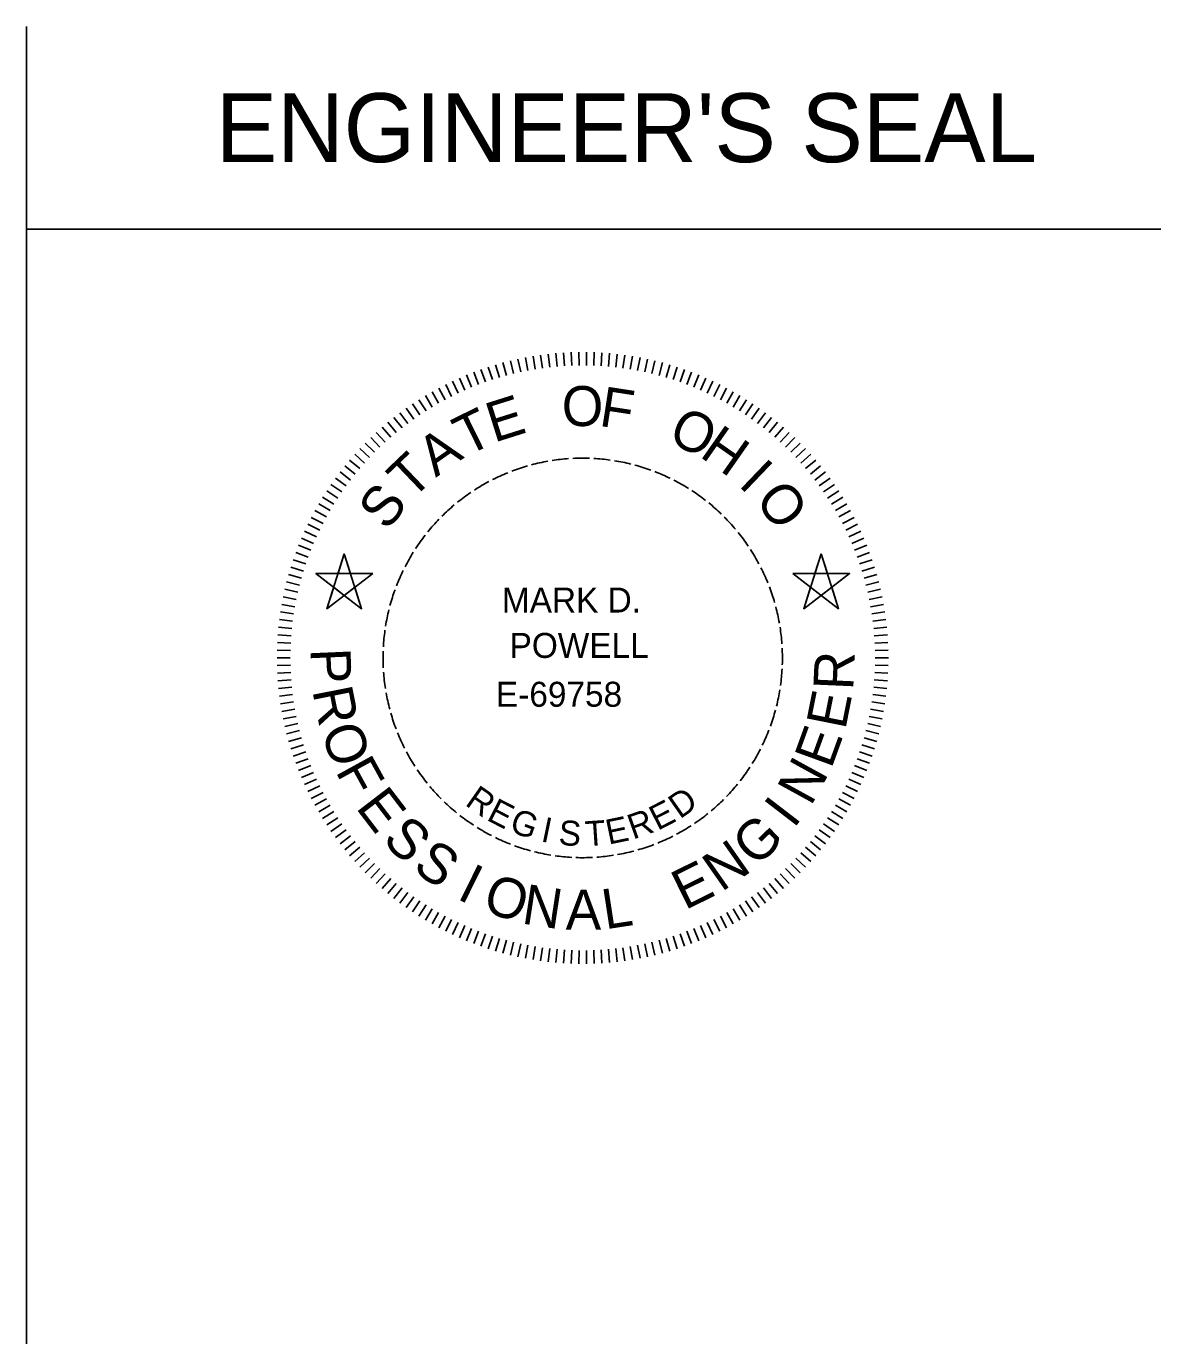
# Model space of a CAD drawing. Extents: x -6.1 to 38, y -7.7 to 22.
# Drawn here: x 0.113 to 2.913, y -7.668 to -4.418 of the extents above; entities that cross this region are included whole.
import ezdxf

# ---------------------------------------------------------------- set-up
doc = ezdxf.new("R2010")
doc.units = 0
doc.layers.add('SH_Data', color=7, linetype='Continuous')
doc.layers.add('SH_Text', color=7, linetype='Continuous')

msp = doc.modelspace()

# ---------------------------------------------------------------- linework, layer by layer
at = {"layer": 'SH_Data'}
for p, q in [((0.1127, -7.6679), (0.1127, -4.4179)), ((0.1127, -4.9179), (2.9127, -4.9179))]:
    msp.add_line(p, q, dxfattribs=at)
at = {"layer": 'SH_Text'}
for p, q in [((1.3687, -5.2638), (1.3634, -5.2316)), ((1.3866, -5.261), (1.3821, -5.2287)), ((1.4046, -5.2588), (1.4009, -5.2263)), ((1.4227, -5.257), (1.4198, -5.2244)), ((1.4408, -5.2556), (1.4387, -5.223)), ((1.4589, -5.2547), (1.4576, -5.222)), ((1.477, -5.2542), (1.4766, -5.2216)), ((1.4951, -5.2542), (1.4956, -5.2216)), ((1.5133, -5.2547), (1.5145, -5.222)), ((1.5314, -5.2556), (1.5335, -5.223)), ((1.5495, -5.257), (1.5524, -5.2244)), ((1.5675, -5.2588), (1.5712, -5.2263)), ((1.5855, -5.261), (1.59, -5.2287)), ((1.6035, -5.2638), (1.6088, -5.2316)), ((1.2458, -5.2953), (1.235, -5.2645)), ((1.263, -5.2895), (1.2529, -5.2584)), ((1.2803, -5.2841), (1.271, -5.2528)), ((1.2978, -5.2791), (1.2893, -5.2476)), ((1.3154, -5.2746), (1.3076, -5.2429)), ((1.333, -5.2706), (1.3261, -5.2387)), ((1.3508, -5.2669), (1.3447, -5.2349)), ((1.6213, -5.2669), (1.6275, -5.2349)), ((1.6391, -5.2706), (1.646, -5.2387)), ((1.6568, -5.2746), (1.6645, -5.2429)), ((1.6744, -5.2791), (1.6829, -5.2476)), ((1.6918, -5.2841), (1.7011, -5.2528)), ((1.7091, -5.2895), (1.7192, -5.2584)), ((1.7263, -5.2953), (1.7372, -5.2645)), ((1.1787, -5.3229), (1.1648, -5.2933)), ((1.1952, -5.3153), (1.1821, -5.2855)), ((1.2119, -5.3082), (1.1995, -5.278)), ((1.2288, -5.3016), (1.2172, -5.2711)), ((1.7433, -5.3016), (1.755, -5.2711)), ((1.7602, -5.3082), (1.7726, -5.278)), ((1.7769, -5.3153), (1.7901, -5.2855)), ((1.7934, -5.3229), (1.8073, -5.2933)), ((1.1147, -5.357), (1.0979, -5.329)), ((1.1304, -5.3479), (1.1143, -5.3195)), ((1.1463, -5.3391), (1.1309, -5.3103)), ((1.1624, -5.3308), (1.1478, -5.3016)), ((1.8097, -5.3308), (1.8244, -5.3016)), ((1.8258, -5.3391), (1.8412, -5.3103)), ((1.8417, -5.3479), (1.8578, -5.3195)), ((1.8574, -5.357), (1.8742, -5.329)), ((1.0692, -5.3867), (1.0503, -5.3601)), ((1.0841, -5.3764), (1.0659, -5.3493)), ((1.0993, -5.3665), (1.0818, -5.339)), ((1.8729, -5.3665), (1.8903, -5.339)), ((1.888, -5.3764), (1.9062, -5.3493)), ((1.903, -5.3867), (1.9218, -5.3601)), ((1.026, -5.4198), (1.0051, -5.3947)), ((1.0401, -5.4084), (1.0199, -5.3828)), ((1.0545, -5.3974), (1.035, -5.3712)), ((1.9177, -5.3974), (1.9372, -5.3712)), ((1.9321, -5.4084), (1.9522, -5.3828)), ((1.9462, -5.4198), (1.967, -5.3947)), ((0.9986, -5.4436), (0.9765, -5.4196)), ((1.0121, -5.4315), (0.9907, -5.4069)), ((1.96, -5.4315), (1.9815, -5.4069)), ((1.9736, -5.4436), (1.9956, -5.4196)), ((0.9599, -5.4819), (0.9361, -5.4595)), ((0.9725, -5.4688), (0.9492, -5.4459)), ((0.9854, -5.4561), (0.9627, -5.4325)), ((1.9868, -5.4561), (2.0094, -5.4325)), ((1.9997, -5.4688), (2.0229, -5.4459)), ((2.0123, -5.4819), (2.0361, -5.4595)), ((0.9357, -5.5089), (0.9108, -5.4878)), ((0.9476, -5.4952), (0.9233, -5.4735)), ((2.0245, -5.4952), (2.0489, -5.4735)), ((2.0364, -5.5089), (2.0613, -5.4878)), ((0.9129, -5.5372), (0.887, -5.5173)), ((0.9242, -5.5229), (0.8987, -5.5024)), ((2.048, -5.5229), (2.0734, -5.5024)), ((2.0592, -5.5372), (2.0851, -5.5173)), ((0.8916, -5.5665), (0.8647, -5.548)), ((0.9021, -5.5517), (0.8757, -5.5325)), ((2.0701, -5.5517), (2.0965, -5.5325)), ((2.0805, -5.5665), (2.1074, -5.548)), ((0.8718, -5.5969), (0.844, -5.5798)), ((0.8815, -5.5816), (0.8542, -5.5637)), ((2.0906, -5.5816), (2.118, -5.5637)), ((2.1004, -5.5969), (2.1281, -5.5798)), ((0.8535, -5.6282), (0.8249, -5.6125)), ((0.8625, -5.6125), (0.8343, -5.596)), ((2.1097, -5.6125), (2.1379, -5.596)), ((2.1186, -5.6282), (2.1472, -5.6125)), ((0.8369, -5.6605), (0.8075, -5.6462)), ((0.845, -5.6443), (0.816, -5.6292)), ((2.1272, -5.6443), (2.1562, -5.6292)), ((2.1353, -5.6605), (2.1647, -5.6462)), ((0.8218, -5.6935), (0.7918, -5.6807)), ((0.8291, -5.6769), (0.7994, -5.6634)), ((2.143, -5.6769), (2.1727, -5.6634)), ((2.1503, -5.6935), (2.1804, -5.6807)), ((0.8085, -5.7272), (0.7778, -5.716)), ((0.8149, -5.7103), (0.7846, -5.6982)), ((0.8976, -5.7189), (0.8548, -5.8547)), ((0.8976, -5.7189), (0.9404, -5.8547)), ((2.0746, -5.7189), (2.0317, -5.8547)), ((2.0746, -5.7189), (2.1174, -5.8547)), ((2.1572, -5.7103), (2.1876, -5.6982)), ((2.1637, -5.7272), (2.1943, -5.716)), ((0.7968, -5.7616), (0.7656, -5.7519)), ((0.8024, -5.7443), (0.7715, -5.7338)), ((2.1697, -5.7443), (2.2006, -5.7338)), ((2.1753, -5.7616), (2.2065, -5.7519)), ((0.7917, -5.779), (0.7602, -5.7701)), ((0.8274, -5.768), (0.9677, -5.768)), ((0.8274, -5.768), (0.9404, -5.8547)), ((0.9677, -5.768), (0.8548, -5.8547)), ((2.0044, -5.768), (2.1174, -5.8547)), ((2.1447, -5.768), (2.0044, -5.768)), ((2.1447, -5.768), (2.0317, -5.8547)), ((2.1805, -5.779), (2.2119, -5.7701)), ((0.7826, -5.8141), (0.7508, -5.8068)), ((0.7869, -5.7965), (0.7553, -5.7884)), ((2.1852, -5.7965), (2.2169, -5.7884)), ((2.1895, -5.8141), (2.2213, -5.8068)), ((0.7754, -5.8497), (0.7432, -5.8439)), ((0.7788, -5.8318), (0.7468, -5.8253)), ((2.1934, -5.8318), (2.2254, -5.8253)), ((2.1968, -5.8497), (2.2289, -5.8439)), ((0.7699, -5.8855), (0.7375, -5.8814)), ((0.7724, -5.8676), (0.7402, -5.8627)), ((2.1997, -5.8676), (2.232, -5.8627)), ((2.2022, -5.8855), (2.2346, -5.8814)), ((0.7679, -5.9035), (0.7354, -5.9003)), ((2.2043, -5.9035), (2.2368, -5.9003)), ((0.7652, -5.9397), (0.7325, -5.9381)), ((0.7663, -5.9216), (0.7337, -5.9192)), ((2.2059, -5.9216), (2.2384, -5.9192)), ((2.207, -5.9397), (2.2396, -5.9381)), ((0.7642, -5.976), (0.7316, -5.976)), ((0.7645, -5.9579), (0.7318, -5.957)), ((2.2077, -5.9579), (2.2403, -5.957)), ((2.2079, -5.976), (2.2406, -5.976)), ((0.7645, -5.9941), (0.7318, -5.995)), ((0.7652, -6.0123), (0.7325, -6.0139)), ((2.207, -6.0123), (2.2396, -6.0139)), ((2.2077, -5.9941), (2.2403, -5.995)), ((0.7663, -6.0304), (0.7337, -6.0328)), ((2.2059, -6.0304), (2.2384, -6.0328)), ((0.7679, -6.0484), (0.7354, -6.0517)), ((0.7699, -6.0665), (0.7375, -6.0706)), ((2.2022, -6.0665), (2.2346, -6.0706)), ((2.2043, -6.0484), (2.2368, -6.0517)), ((0.7724, -6.0844), (0.7402, -6.0893)), ((0.7754, -6.1023), (0.7432, -6.108)), ((2.1968, -6.1023), (2.2289, -6.108)), ((2.1997, -6.0844), (2.232, -6.0893)), ((0.7788, -6.1202), (0.7468, -6.1267)), ((0.7826, -6.1379), (0.7508, -6.1452)), ((2.1895, -6.1379), (2.2213, -6.1452)), ((2.1934, -6.1202), (2.2254, -6.1267)), ((0.7869, -6.1555), (0.7553, -6.1636)), ((0.7917, -6.173), (0.7602, -6.1819)), ((2.1805, -6.173), (2.2119, -6.1819)), ((2.1852, -6.1555), (2.2169, -6.1636)), ((0.7968, -6.1904), (0.7656, -6.2001)), ((2.1753, -6.1904), (2.2065, -6.2001)), ((0.8024, -6.2077), (0.7715, -6.2181)), ((0.8085, -6.2248), (0.7778, -6.236)), ((2.1637, -6.2248), (2.1943, -6.236)), ((2.1697, -6.2077), (2.2006, -6.2181)), ((0.8149, -6.2417), (0.7846, -6.2537)), ((0.8218, -6.2585), (0.7918, -6.2713)), ((2.1503, -6.2585), (2.1804, -6.2713)), ((2.1572, -6.2417), (2.1876, -6.2537)), ((0.8291, -6.2751), (0.7994, -6.2886)), ((0.8369, -6.2915), (0.8075, -6.3058)), ((2.1353, -6.2915), (2.1647, -6.3058)), ((2.143, -6.2751), (2.1727, -6.2886)), ((0.845, -6.3077), (0.816, -6.3227)), ((0.8535, -6.3237), (0.8249, -6.3395)), ((2.1186, -6.3237), (2.1472, -6.3395)), ((2.1272, -6.3077), (2.1562, -6.3227)), ((0.8625, -6.3395), (0.8343, -6.356)), ((0.8718, -6.3551), (0.844, -6.3722)), ((2.1004, -6.3551), (2.1281, -6.3722)), ((2.1097, -6.3395), (2.1379, -6.356)), ((0.8815, -6.3704), (0.8542, -6.3882)), ((0.8916, -6.3855), (0.8647, -6.404)), ((0.9021, -6.4003), (0.8757, -6.4195)), ((2.0701, -6.4003), (2.0965, -6.4195)), ((2.0805, -6.3855), (2.1074, -6.404)), ((2.0906, -6.3704), (2.118, -6.3882)), ((0.9129, -6.4148), (0.887, -6.4347)), ((0.9242, -6.4291), (0.8987, -6.4496)), ((2.048, -6.4291), (2.0734, -6.4496)), ((2.0592, -6.4148), (2.0851, -6.4347)), ((0.9357, -6.4431), (0.9108, -6.4642)), ((0.9476, -6.4567), (0.9233, -6.4785)), ((2.0245, -6.4567), (2.0489, -6.4785)), ((2.0364, -6.4431), (2.0613, -6.4642)), ((0.9599, -6.4701), (0.9361, -6.4925)), ((0.9725, -6.4832), (0.9492, -6.5061)), ((0.9854, -6.4959), (0.9627, -6.5195)), ((1.9868, -6.4959), (2.0094, -6.5195)), ((1.9997, -6.4832), (2.0229, -6.5061)), ((2.0123, -6.4701), (2.0361, -6.4925)), ((0.9986, -6.5084), (0.9765, -6.5324)), ((1.0121, -6.5204), (0.9907, -6.5451)), ((1.026, -6.5322), (1.0051, -6.5573)), ((1.9462, -6.5322), (1.967, -6.5573)), ((1.96, -6.5204), (1.9815, -6.5451)), ((1.9736, -6.5084), (1.9956, -6.5324)), ((1.0401, -6.5436), (1.0199, -6.5692)), ((1.0545, -6.5546), (1.035, -6.5808)), ((1.9177, -6.5546), (1.9372, -6.5808)), ((1.9321, -6.5436), (1.9522, -6.5692)), ((1.0692, -6.5653), (1.0503, -6.5919)), ((1.0841, -6.5755), (1.0659, -6.6027)), ((1.0993, -6.5855), (1.0818, -6.613)), ((1.1147, -6.595), (1.0979, -6.623)), ((1.8574, -6.595), (1.8742, -6.623)), ((1.8729, -6.5855), (1.8903, -6.613)), ((1.888, -6.5755), (1.9062, -6.6027)), ((1.903, -6.5653), (1.9218, -6.5919)), ((1.1304, -6.6041), (1.1143, -6.6325)), ((1.1463, -6.6129), (1.1309, -6.6417)), ((1.1624, -6.6212), (1.1478, -6.6504)), ((1.1787, -6.6291), (1.1648, -6.6587)), ((1.7934, -6.6291), (1.8073, -6.6587)), ((1.8097, -6.6212), (1.8244, -6.6504)), ((1.8258, -6.6129), (1.8412, -6.6417)), ((1.8417, -6.6041), (1.8578, -6.6325)), ((1.1952, -6.6366), (1.1821, -6.6665)), ((1.2119, -6.6437), (1.1995, -6.674)), ((1.2288, -6.6504), (1.2172, -6.6809)), ((1.2458, -6.6567), (1.235, -6.6875)), ((1.7263, -6.6567), (1.7372, -6.6875)), ((1.7433, -6.6504), (1.755, -6.6809)), ((1.7602, -6.6437), (1.7726, -6.674)), ((1.7769, -6.6366), (1.7901, -6.6665)), ((1.263, -6.6625), (1.2529, -6.6936)), ((1.2803, -6.6679), (1.271, -6.6992)), ((1.2978, -6.6728), (1.2893, -6.7044)), ((1.3154, -6.6774), (1.3076, -6.7091)), ((1.333, -6.6814), (1.3261, -6.7133)), ((1.3508, -6.685), (1.3447, -6.7171)), ((1.3687, -6.6882), (1.3634, -6.7204)), ((1.3866, -6.6909), (1.3821, -6.7233)), ((1.4046, -6.6932), (1.4009, -6.7257)), ((1.5675, -6.6932), (1.5712, -6.7257)), ((1.5855, -6.6909), (1.59, -6.7233)), ((1.6035, -6.6882), (1.6088, -6.7204)), ((1.6213, -6.685), (1.6275, -6.7171)), ((1.6391, -6.6814), (1.646, -6.7133)), ((1.6568, -6.6774), (1.6645, -6.7091)), ((1.6744, -6.6728), (1.6829, -6.7044)), ((1.6918, -6.6679), (1.7011, -6.6992)), ((1.7091, -6.6625), (1.7192, -6.6936)), ((1.4227, -6.695), (1.4198, -6.7276)), ((1.4408, -6.6964), (1.4387, -6.729)), ((1.4589, -6.6973), (1.4576, -6.7299)), ((1.477, -6.6978), (1.4766, -6.7304)), ((1.4951, -6.6978), (1.4956, -6.7304)), ((1.5133, -6.6973), (1.5145, -6.7299)), ((1.5314, -6.6964), (1.5335, -6.729)), ((1.5495, -6.695), (1.5524, -6.7276))]:
    msp.add_line(p, q, dxfattribs=at)
for points in [[(0.8976, -5.7189), (0.9131, -5.768), (0.8821, -5.768)], [(2.0746, -5.7189), (2.0591, -5.768), (2.0901, -5.768)], [(0.9677, -5.768), (0.8274, -5.768), (0.8976, -5.8218)], [(2.0044, -5.768), (2.1447, -5.768), (2.0746, -5.8218)], [(0.8714, -5.8018), (0.8976, -5.8218), (0.8548, -5.8547)], [(0.9237, -5.8018), (0.8976, -5.8218), (0.9404, -5.8547)], [(2.0484, -5.8018), (2.0746, -5.8218), (2.0317, -5.8547)], [(2.1007, -5.8018), (2.0746, -5.8218), (2.1174, -5.8547)]]:
    msp.add_lwpolyline(points, close=True, dxfattribs=at)
for start, end in [(100.0561, 104.8364), (94.0561, 98.8364), (88.0561, 92.8364), (82.0561, 86.8364), (76.0561, 80.8364), (112.0561, 116.8364), (106.0561, 110.8364), (70.0561, 74.8364), (64.0561, 68.8364), (118.0561, 122.8364), (58.0561, 62.8364), (124.0561, 128.8364), (52.0561, 56.8364), (130.0561, 134.8364), (46.0561, 50.8364), (136.0561, 140.8364), (40.0561, 44.8364), (142.0561, 146.8364), (34.0561, 38.8364), (148.0561, 152.8364), (28.0561, 32.8364), (154.0561, 158.8364), (22.0561, 26.8364), (160.0561, 164.8364), (16.0561, 20.8364), (10.0561, 14.8364), (166.0561, 170.8364), (172.0561, 176.8364), (4.0561, 8.8364), (178.0561, 182.8364), (358.0561, 2.8364), (184.0561, 188.8364), (352.0561, 356.8364), (190.0561, 194.8364), (346.0561, 350.8364), (340.0561, 344.8364), (196.0561, 200.8364), (202.0561, 206.8364), (334.0561, 338.8364), (328.0561, 332.8364), (208.0561, 212.8364), (214.0561, 218.8364), (322.0561, 326.8364), (220.0561, 224.8364), (316.0561, 320.8364), (226.0561, 230.8364), (310.0561, 314.8364), (232.0561, 236.8364), (304.0561, 308.8364), (238.0561, 242.8364), (298.0561, 302.8364), (244.0561, 248.8364), (292.0561, 296.8364), (250.0561, 254.8364), (256.0561, 260.8364), (262.0561, 266.8364), (274.0561, 278.8364), (280.0561, 284.8364), (286.0561, 290.8364), (268.0561, 272.8364)]:
    msp.add_arc((1.4861, -5.976), 0.4929, start, end, dxfattribs=at)

# ---------------------------------------------------------------- texts
for s, height, p in [("ENGINEER'S SEAL", 0.17, (0.5803, -4.7529)), ('O', 0.0986, (1.4344, -5.404)), ('MARK D.', 0.06161, (1.2866, -5.864)), ('POWELL', 0.06161, (1.3056, -5.976)), ('E-69758', 0.06161, (1.2719, -6.0965)), ('A', 0.0986, (1.4438, -6.6465))]:
    msp.add_text(s, height=height, dxfattribs=at).set_placement(p)
for s, height, rotation, p in [('E', 0.0986, 17.5, (1.2671, -5.4453)), ('F', 0.0986, 351.25, (1.5244, -5.4032)), ('T', 0.0986, 26.25, (1.1994, -5.4796)), ('O', 0.0986, 333.75, (1.6927, -5.4402)), ('A', 0.0986, 35, (1.1234, -5.5317)), ('H', 0.0986, 325, (1.7718, -5.4778)), ('T', 0.0986, 43.75, (1.0634, -5.5888)), ('I', 0.0986, 316.25, (1.868, -5.5498)), ('S', 0.0986, 52.5, (1.0037, -5.665)), ('O', 0.0986, 307.5, (1.9084, -5.5868)), ('P', 0.0986, 272.5, (0.8139, -5.9537)), ('R', 0.0986, 87.5, (2.1537, -6.0568)), ('R', 0.0986, 281.25, (0.8183, -6.0562)), ('E', 0.0986, 78.75, (2.1341, -6.1552)), ('O', 0.0986, 290, (0.8383, -6.1568)), ('E', 0.0986, 70, (2.0993, -6.2517)), ('F', 0.0986, 298.75, (0.8745, -6.2553)), ('N', 0.0986, 61.25, (2.0491, -6.3438)), ('E', 0.0986, 307.5, (0.9241, -6.3451)), ('R', 0.0616, 325, (1.1933, -6.3378)), ('D', 0.0616, 35, (1.7259, -6.3748)), ('E', 0.0616, 332.7778, (1.2463, -6.3748)), ('E', 0.0616, 27.2222, (1.6711, -6.403)), ('I', 0.0986, 52.5, (2.0066, -6.3991)), ('G', 0.0616, 340.5556, (1.3025, -6.4035)), ('I', 0.0616, 348.3333, (1.3807, -6.4283)), ('E', 0.0616, 11.6667, (1.5498, -6.4369)), ('R', 0.0616, 19.4444, (1.6102, -6.4245)), ('S', 0.0986, 316.25, (0.9885, -6.4279)), ('S', 0.0616, 356.1111, (1.4253, -6.4372)), ('T', 0.0616, 3.8889, (1.4941, -6.4408)), ('G', 0.0986, 43.75, (1.9142, -6.4945)), ('S', 0.0986, 325, (1.063, -6.4984)), ('N', 0.0986, 35, (1.8284, -6.5549)), ('I', 0.0986, 333.75, (1.1727, -6.5691)), ('E', 0.0986, 26.25, (1.7384, -6.5992)), ('O', 0.0986, 342.5, (1.2352, -6.6)), ('N', 0.0986, 351.25, (1.333, -6.6309)), ('L', 0.0986, 8.75, (1.5417, -6.6459))]:
    msp.add_text(s, height=height, rotation=rotation, dxfattribs=at).set_placement(p)

doc.saveas('drawing.dxf')
